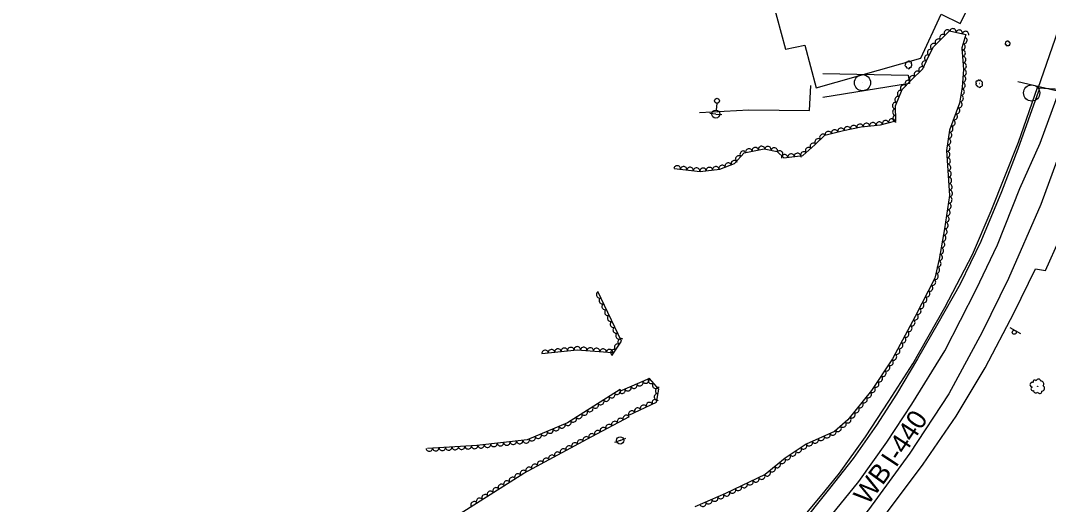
# Model space of a CAD drawing. Extents: x 1722896 to 1754269, y 648279 to 666297.
# Drawn here: x 1739133 to 1739767, y 650298 to 650596 of the extents above; entities that cross this region are included whole.
import ezdxf

# ---------------------------------------------------------------- set-up
doc = ezdxf.new("R2010")
doc.units = 0
for name, color, linetype in [('DESIGN - CENTERLINE - Proposed', 7, 'Continuous'), ('DESIGN - CENTERLINE - Proposed Text', 7, 'Continuous'), ('DESIGN - PUBLIC HEARING - Shapes', 7, 'Continuous'), ('DESIGN - SCRATCH - User 1', 7, 'Continuous'), ('DESIGN - SHEET - Linework', 7, 'Continuous'), ('SURVEY - CENTERLINE - Preliminary Text', 7, 'Continuous'), ('SURVEY - DTM - Breaklines', 7, 'Continuous'), ('SURVEY - VEGETATION - Features with Text', 7, 'Continuous')]:
    doc.layers.add(name, color=color, linetype=linetype)

msp = doc.modelspace()

# ---------------------------------------------------------------- linework, layer by layer
at = {"layer": 'DESIGN - CENTERLINE - Proposed'}
msp.add_lwpolyline([(1739944.47, 650991.43), (1739921.41, 650919.96), (1739904.45, 650865.06), (1739890.43, 650820.56), (1739873.63, 650766.42), (1739858.97, 650715.54), (1739844.53, 650661.51), (1739835.38, 650616.38), (1739829.76, 650584.83), (1739825.69, 650550.86), (1739760.36, 650554.7), (1739772.67, 650590.28), (1739785.3, 650630.69), (1739797.05, 650666.24), (1739808.36, 650703.66), (1739820.34, 650741.14), (1739832.51, 650779.1), (1739845.61, 650821), (1739859.85, 650867.09), (1739874.42, 650913.87), (1739889.78, 650962.56), (1739902.4, 651003.84), (1739944.47, 650991.43)], dxfattribs=at)
at = {"layer": 'DESIGN - CENTERLINE - Proposed Text'}
msp.add_lwpolyline([(1739596.36, 650608.51), (1739604.5, 650578.77), (1739616.46, 650581.21), (1739623.47, 650555.04), (1739688.07, 650573.35), (1739700.57, 650600.45), (1739712.33, 650594.7), (1739733.05, 650636.08)], dxfattribs=at)
at = {"layer": 'DESIGN - PUBLIC HEARING - Shapes'}
for p, q in [((1739652.01, 650558.12), (1739652.01, 650558.12)), ((1739747.8, 650558.97), (1739837.56, 650537.84)), ((1739756.39, 650551.81), (1739756.39, 650551.81)), ((1739742.9, 650407.12), (1739749.44, 650403.45))]:
    msp.add_line(p, q, dxfattribs=at)
msp.add_lwpolyline([(1739627.61, 650563.83), (1739680.22, 650562.73), (1739680.97, 650557.76), (1739627.47, 650549.02)], dxfattribs=at)
for centre, radius in [((1739651.97, 650558.14), 5), ((1739756.35, 650551.83), 5), ((1739745.59, 650404.21), 1.25)]:
    msp.add_circle(centre, radius, dxfattribs=at)
at = {"layer": 'DESIGN - SCRATCH - User 1'}
for points in [[(1739552.1, 650225.01), (1739575.36, 650246.39), (1739593.9, 650265.55), (1739611.72, 650285.66), (1739628.99, 650306.46), (1739637.75, 650317.28), (1739653.85, 650339.71), (1739668.28, 650361.66), (1739682.98, 650384.8), (1739702.74, 650419.4), (1739719.82, 650452.17), (1739731.35, 650479.01), (1739748.28, 650521.47), (1739760, 650555.29), (1739760.44, 650554.94)], [(1739760.77, 650554.67), (1739760.96, 650554.53), (1739760.54, 650552.89), (1739747.87, 650517.16), (1739737.69, 650490.91), (1739725.01, 650460.15), (1739712.21, 650433.89), (1739698.55, 650409.53), (1739686.02, 650387.89), (1739673.03, 650366), (1739660.53, 650346.91), (1739646.19, 650326.38), (1739631.7, 650307.71), (1739612.05, 650283.35), (1739591.27, 650260.51), (1739567.72, 650237.48), (1739552.56, 650223.9)]]:
    msp.add_lwpolyline(points, dxfattribs=at)
at = {"layer": 'SURVEY - CENTERLINE - Preliminary Text'}
for points in [[(1739551.44, 650539.86), (1739581.86, 650541.48), (1739619.26, 650541.1), (1739620.08, 650556.36)], [(1739555.64, 650210.14), (1739576.42, 650229.12), (1739595.86, 650249.23), (1739621.25, 650277.09), (1739649.63, 650312.11), (1739666.99, 650336.3), (1739682.41, 650359.87), (1739702.69, 650392.78), (1739722.05, 650430.66), (1739735.28, 650458.19), (1739749.1, 650492.79), (1739761.56, 650520.95), (1739773.84, 650553.96)], [(1739786.99, 650553.03), (1739774.11, 650516.05), (1739761.94, 650483.09), (1739742.01, 650437.26), (1739725.87, 650404.21), (1739705.17, 650366.24), (1739681.1, 650329.68), (1739655.64, 650294.6), (1739627.74, 650261.25), (1739600.76, 650232.14), (1739577.23, 650209.78), (1739560.28, 650194.54)], [(1739562.54, 650185.78), (1739587.46, 650207.44), (1739614.73, 650233.9), (1739641.74, 650262.03), (1739666.22, 650291.72), (1739689.44, 650322.85), (1739709.83, 650352.34), (1739727.68, 650382.35), (1739745.55, 650416.43), (1739758.7, 650443.3), (1739764.85, 650442.27), (1739782.56, 650481.73)]]:
    msp.add_lwpolyline(points, dxfattribs=at)
at = {"layer": 'SURVEY - DTM - Breaklines'}
for p, q in [((1739562.08, 650545.52), (1739561.69, 650541.29)), ((1739561.46, 650538.8), (1739557.72, 650539.14)), ((1739561.46, 650538.8), (1739565.19, 650538.45)), ((1739502.45, 650337.47), (1739498.94, 650336.16)), ((1739502.45, 650337.47), (1739505.96, 650338.79))]:
    msp.add_line(p, q, dxfattribs=at)
for centre, radius in [((1739562.22, 650547.01), 1.5), ((1739561.46, 650538.8), 2.5), ((1739502.45, 650337.47), 2.25)]:
    msp.add_circle(centre, radius, dxfattribs=at)
at = {"layer": 'SURVEY - VEGETATION - Features with Text'}
for points in [[(1739535.69, 650505.3), (1739551.81, 650503.41), (1739564.03, 650504.82), (1739573.06, 650508.38), (1739579.04, 650514.9), (1739591.24, 650517.39), (1739599.34, 650515.78), (1739603.41, 650511.85), (1739615.23, 650513.21), (1739622.61, 650519.9), (1739628.83, 650525.71), (1739640.24, 650528.7), (1739651.24, 650530.91), (1739663, 650532.12), (1739672.64, 650534.68), (1739672.31, 650543.95), (1739676.4, 650553.92), (1739682.11, 650559.76), (1739689.23, 650566.78), (1739692.44, 650573.86), (1739695.72, 650580.27), (1739705.57, 650590.09), (1739715.7, 650587.95), (1739713.34, 650579.65), (1739714.35, 650566.24), (1739713.4, 650555.38), (1739711.88, 650545.6), (1739705.59, 650528.83), (1739703.91, 650516.33), (1739705.73, 650488.48), (1739702.64, 650468.05), (1739699.22, 650449.34), (1739696.54, 650437.56), (1739684.53, 650413.86), (1739670.56, 650387.75), (1739657.51, 650368.18), (1739642.92, 650350.1), (1739634.8, 650342.98), (1739617.28, 650335.1), (1739604.2, 650326.5), (1739591.98, 650316.35), (1739567.38, 650304.63), (1739548.5, 650296.42)], [(1739497.46, 650390.03), (1739503.2, 650398.64), (1739488.73, 650429.27)], [(1739454.14, 650391.03), (1739475.93, 650393.44), (1739497.5, 650391.64)], [(1739507.84, 650353.04), (1739524.83, 650361.16), (1739526.29, 650369.18), (1739520.64, 650375.58), (1739502.06, 650367.61)], [(1739502.39, 650368.82), (1739469.87, 650348.28), (1739445.18, 650337.76), (1739414.06, 650334.33), (1739383.59, 650332.58)], [(1739124.35, 650174.51), (1739136.22, 650196.29), (1739141.19, 650202.17), (1739143.57, 650193.62), (1739133.4, 650175.13), (1739132.97, 650168.34), (1739137.29, 650163.41), (1739157.44, 650163.93), (1739181.7, 650178.68), (1739204.91, 650187.26), (1739248.37, 650207.15), (1739254.46, 650205.96), (1739264.5, 650199.3), (1739275.62, 650201.62), (1739285.71, 650208.89), (1739295.21, 650219.04), (1739308.14, 650243.04), (1739330.06, 650256.24), (1739366.74, 650273.48), (1739403.75, 650292.47), (1739443.05, 650317.36), (1739485.02, 650339.79), (1739508.13, 650352.2)]]:
    msp.add_lwpolyline(points, dxfattribs=at)
for centre, radius in [((1739741.58, 650582.4), 0.0179), ((1739680.39, 650569.21), 0.0262), ((1739724.07, 650557.59), 0.0261), ((1739760.04, 650370.86), 0.0524)]:
    msp.add_circle(centre, radius, dxfattribs=at)
for centre, radius, start, end in [((1739740.46, 650582.17), 0.511, 97.83393, 291.25362), ((1739740.58, 650582.97), 0.352, 57.81324, 236.55888), ((1739740.94, 650581.45), 0.389, 140.4526, 317.77174), ((1739741.27, 650583.38), 0.512, 35.69709, 192.48601), ((1739742, 650583.18), 0.584, 344.74983, 122.27406), ((1739742.5, 650581.65), 0.428, 225.89856, 40.89883), ((1739742.58, 650582.45), 0.58, 295.64566, 91.48414), ((1739741.68, 650581.51), 0.551, 215.73965, 342.58532), ((1739678.92, 650568.96), 0.751, 117.67801, 274.46693), ((1739679.35, 650569.97), 0.855, 66.73075, 204.25498), ((1739680.53, 650570.66), 0.85, 17.62658, 173.46507), ((1739681.68, 650570.39), 0.627, 307.87948, 122.87976), ((1739681.72, 650569.17), 0.808, 297.72057, 64.56624), ((1739679.37, 650567.87), 0.515, 139.79417, 318.53981), ((1739680.5, 650567.53), 0.749, 179.81485, 13.23454), ((1739681.65, 650568.09), 0.57, 222.43352, 39.75267), ((1739722.59, 650558.39), 0.746, 57.81271, 251.2324), ((1739722.45, 650557.12), 0.568, 100.43138, 277.75052), ((1739723.33, 650556.5), 0.804, 175.71843, 302.5641), ((1739723.48, 650559.16), 0.513, 17.79202, 196.53767), ((1739724.63, 650558.97), 0.747, 355.67587, 152.46479), ((1739725.22, 650556.71), 0.846, 255.62444, 51.46292), ((1739725.26, 650558.08), 0.852, 304.72861, 82.25284), ((1739724.39, 650555.89), 0.624, 185.87734, 0.87762), ((1739756.8, 650371.81), 1.5, 69.80623, 263.22592), ((1739758.22, 650373.71), 1.03, 29.78555, 208.53119), ((1739760.56, 650373.82), 1.5, 7.66939, 164.45831), ((1739762.18, 650372.31), 1.71, 316.72213, 94.24636), ((1739757.06, 650369.26), 1.14, 112.4249, 289.74405), ((1739759.04, 650368.41), 1.62, 187.71195, 314.55762), ((1739761.37, 650367.64), 1.25, 197.87086, 12.87114), ((1739762.66, 650369.62), 1.7, 267.61796, 63.45645)]:
    msp.add_arc(centre, radius, start, end, dxfattribs=at)
for centre, major_axis in [((1739701.5, 650586.03), (1.42, 1.41)), ((1739704.33, 650588.86), (1.42, 1.41)), ((1739707.78, 650589.62), (1.96, -0.41)), ((1739711.69, 650588.8), (1.96, -0.41)), ((1739715.6, 650587.97), (1.96, -0.41)), ((1739695.83, 650580.39), (1.42, 1.41)), ((1739698.67, 650583.21), (1.42, 1.41)), ((1739713.54, 650580.35), (-0.55, -1.92)), ((1739714.63, 650584.2), (-0.55, -1.92)), ((1739692.18, 650573.28), (0.83, 1.82)), ((1739693.97, 650576.86), (0.91, 1.78)), ((1739713.58, 650576.39), (0.15, -1.99)), ((1739690.52, 650569.64), (0.83, 1.82)), ((1739713.89, 650572.4), (0.15, -1.99)), ((1739714.19, 650568.41), (0.15, -1.99)), ((1739682.92, 650560.56), (1.42, 1.4)), ((1739685.77, 650563.37), (1.42, 1.4)), ((1739688.62, 650566.17), (1.42, 1.4)), ((1739713.84, 650560.44), (-0.17, -1.99)), ((1739714.19, 650564.42), (-0.17, -1.99)), ((1739677.31, 650554.85), (1.4, 1.43)), ((1739680.11, 650557.71), (1.4, 1.43)), ((1739713.49, 650556.46), (-0.17, -1.99)), ((1739673.86, 650547.73), (0.76, 1.85)), ((1739675.38, 650551.43), (0.76, 1.85)), ((1739712.34, 650548.54), (-0.31, -1.98)), ((1739712.95, 650552.49), (-0.31, -1.98)), ((1739672.34, 650544.03), (0.76, 1.85)), ((1739711.52, 650544.64), (-0.7, -1.87)), ((1739672.45, 650540.03), (-0.07, 2)), ((1739672.59, 650536.04), (-0.07, 2)), ((1739708.71, 650537.15), (-0.7, -1.87)), ((1739710.12, 650540.9), (-0.7, -1.87)), ((1739642.57, 650529.16), (1.96, 0.39)), ((1739646.49, 650529.95), (1.96, 0.39)), ((1739650.41, 650530.74), (1.96, 0.39)), ((1739654.38, 650531.23), (1.99, 0.21)), ((1739658.36, 650531.64), (1.99, 0.21)), ((1739662.33, 650532.05), (1.99, 0.21)), ((1739666.22, 650532.97), (1.93, 0.51)), ((1739670.09, 650534), (1.93, 0.51)), ((1739705.9, 650529.66), (-0.7, -1.87)), ((1739707.31, 650533.41), (-0.7, -1.87)), ((1739627.49, 650524.45), (1.46, 1.36)), ((1739630.93, 650526.26), (1.93, 0.51)), ((1739634.8, 650527.27), (1.93, 0.51)), ((1739638.67, 650528.28), (1.93, 0.51)), ((1739705.17, 650525.75), (-0.27, -1.98)), ((1739585.81, 650516.28), (1.96, 0.4)), ((1739589.73, 650517.08), (1.96, 0.4)), ((1739593.65, 650516.91), (1.96, -0.39)), ((1739597.57, 650516.13), (1.96, -0.39)), ((1739618.67, 650516.32), (1.48, 1.34)), ((1739621.63, 650519.01), (1.48, 1.34)), ((1739624.57, 650521.73), (1.46, 1.36)), ((1739704.11, 650517.82), (-0.27, -1.98)), ((1739704.64, 650521.78), (-0.27, -1.98)), ((1739575.6, 650511.15), (1.35, 1.47)), ((1739578.3, 650514.1), (1.35, 1.47)), ((1739581.89, 650515.48), (1.96, 0.4)), ((1739600.92, 650514.25), (1.44, -1.39)), ((1739603.94, 650511.91), (1.99, 0.23)), ((1739607.92, 650512.37), (1.99, 0.23)), ((1739611.89, 650512.82), (1.99, 0.23)), ((1739615.7, 650513.64), (1.48, 1.34)), ((1739704.07, 650513.84), (0.13, -2)), ((1739704.33, 650509.84), (0.13, -2)), ((1739537.67, 650505.07), (1.99, -0.23)), ((1739541.65, 650504.6), (1.99, -0.23)), ((1739545.62, 650504.14), (1.99, -0.23)), ((1739549.59, 650503.67), (1.99, -0.23)), ((1739553.56, 650503.61), (1.99, 0.23)), ((1739557.54, 650504.07), (1.99, 0.23)), ((1739561.51, 650504.53), (1.99, 0.23)), ((1739565.39, 650505.35), (1.86, 0.73)), ((1739569.11, 650506.82), (1.86, 0.73)), ((1739572.84, 650508.29), (1.86, 0.73)), ((1739704.59, 650505.85), (0.13, -2)), ((1739704.85, 650501.86), (0.13, -2)), ((1739705.11, 650497.87), (0.13, -2)), ((1739705.37, 650493.88), (0.13, -2)), ((1739705.34, 650485.92), (-0.3, -1.98)), ((1739705.63, 650489.89), (0.13, -2)), ((1739704.14, 650478.01), (-0.3, -1.98)), ((1739704.74, 650481.96), (-0.3, -1.98)), ((1739703.54, 650474.05), (-0.3, -1.98)), ((1739702.29, 650466.15), (-0.36, -1.97)), ((1739702.95, 650470.1), (-0.3, -1.98)), ((1739701.57, 650462.22), (-0.36, -1.97)), ((1739700.13, 650454.35), (-0.36, -1.97)), ((1739700.85, 650458.28), (-0.36, -1.97)), ((1739698.57, 650446.5), (-0.44, -1.95)), ((1739699.41, 650450.41), (-0.36, -1.97)), ((1739697.69, 650442.6), (-0.44, -1.95)), ((1739695.27, 650435.04), (-0.9, -1.78)), ((1739696.8, 650438.7), (-0.44, -1.95)), ((1739691.65, 650427.9), (-0.9, -1.78)), ((1739693.46, 650431.47), (-0.9, -1.78)), ((1739489.68, 650427.25), (-0.85, 1.81)), ((1739491.39, 650423.64), (-0.85, 1.81)), ((1739689.84, 650424.33), (-0.9, -1.78)), ((1739493.1, 650420.02), (-0.85, 1.81)), ((1739494.81, 650416.4), (-0.85, 1.81)), ((1739686.22, 650417.2), (-0.9, -1.78)), ((1739688.03, 650420.76), (-0.9, -1.78)), ((1739496.51, 650412.79), (-0.85, 1.81)), ((1739498.22, 650409.17), (-0.85, 1.81)), ((1739682.52, 650410.1), (-0.94, -1.76)), ((1739684.41, 650413.63), (-0.94, -1.76)), ((1739499.93, 650405.56), (-0.85, 1.81)), ((1739678.75, 650403.05), (-0.94, -1.76)), ((1739680.64, 650406.58), (-0.94, -1.76)), ((1739501.64, 650401.94), (-0.85, 1.81)), ((1739503, 650398.35), (1.11, 1.66)), ((1739674.97, 650396), (-0.94, -1.76)), ((1739676.86, 650399.52), (-0.94, -1.76)), ((1739456.13, 650391.25), (1.99, 0.22)), ((1739460.11, 650391.69), (1.99, 0.22)), ((1739464.08, 650392.13), (1.99, 0.22)), ((1739468.06, 650392.57), (1.99, 0.22)), ((1739472.03, 650393.01), (1.99, 0.22)), ((1739476.01, 650393.44), (1.99, -0.17)), ((1739480, 650393.1), (1.99, -0.17)), ((1739483.98, 650392.77), (1.99, -0.17)), ((1739487.97, 650392.44), (1.99, -0.17)), ((1739491.95, 650392.1), (1.99, -0.17)), ((1739495.94, 650391.77), (1.99, -0.17)), ((1739498.57, 650391.69), (1.11, 1.66)), ((1739500.79, 650395.02), (1.11, 1.66)), ((1739673.09, 650392.47), (-0.94, -1.76)), ((1739669.09, 650385.55), (-1.11, -1.66)), ((1739671.2, 650388.94), (-0.94, -1.76)), ((1739664.66, 650378.89), (-1.11, -1.66)), ((1739666.87, 650382.22), (-1.11, -1.66)), ((1739511.01, 650371.45), (-1.84, -0.79)), ((1739514.69, 650373.02), (-1.84, -0.79)), ((1739518.36, 650374.6), (-1.84, -0.79)), ((1739521.65, 650374.44), (-1.32, 1.5)), ((1739524.3, 650371.44), (-1.32, 1.5)), ((1739660.22, 650372.24), (-1.11, -1.66)), ((1739662.44, 650375.56), (-1.11, -1.66)), ((1739497.32, 650365.61), (-1.69, -1.07)), ((1739500.7, 650367.75), (-1.69, -1.07)), ((1739503.66, 650368.3), (-1.84, -0.79)), ((1739507.33, 650369.87), (-1.84, -0.79)), ((1739525.4, 650364.28), (0.36, 1.97)), ((1739526.11, 650368.21), (0.36, 1.97)), ((1739655.55, 650365.75), (-1.26, -1.56)), ((1739658, 650368.91), (-1.11, -1.66)), ((1739487.17, 650359.21), (-1.69, -1.07)), ((1739490.55, 650361.34), (-1.69, -1.07)), ((1739493.94, 650363.48), (-1.69, -1.07)), ((1739516.86, 650357.35), (1.8, 0.86)), ((1739520.47, 650359.07), (1.8, 0.86)), ((1739524.08, 650360.8), (1.8, 0.86)), ((1739650.53, 650359.52), (-1.26, -1.56)), ((1739653.04, 650362.63), (-1.26, -1.56)), ((1739477.03, 650352.8), (-1.69, -1.07)), ((1739480.41, 650354.93), (-1.69, -1.07)), ((1739483.79, 650357.07), (-1.69, -1.07)), ((1739506.15, 650351.13), (1.76, 0.95)), ((1739509.64, 650353.9), (1.8, 0.86)), ((1739513.25, 650355.62), (1.8, 0.86)), ((1739645.5, 650353.3), (-1.26, -1.56)), ((1739648.02, 650356.41), (-1.26, -1.56)), ((1739466.62, 650346.89), (-1.84, -0.78)), ((1739470.26, 650348.53), (-1.69, -1.07)), ((1739473.64, 650350.66), (-1.69, -1.07)), ((1739495.58, 650345.46), (1.76, 0.95)), ((1739499.1, 650347.35), (1.76, 0.95)), ((1739502.63, 650349.24), (1.76, 0.95)), ((1739639.99, 650347.54), (-1.5, -1.32)), ((1739642.99, 650350.18), (-1.26, -1.56)), ((1739451.9, 650340.62), (-1.84, -0.78)), ((1739455.58, 650342.19), (-1.84, -0.78)), ((1739459.26, 650343.76), (-1.84, -0.78)), ((1739462.94, 650345.33), (-1.84, -0.78)), ((1739485, 650339.78), (1.76, 0.94)), ((1739488.53, 650341.68), (1.76, 0.95)), ((1739492.05, 650343.57), (1.76, 0.95)), ((1739630.16, 650340.89), (-1.82, -0.82)), ((1739633.8, 650342.54), (-1.82, -0.82)), ((1739636.99, 650344.9), (-1.5, -1.32)), ((1739408.68, 650334.03), (-2, -0.11)), ((1739412.67, 650334.25), (-2, -0.11)), ((1739416.65, 650334.62), (-1.99, -0.22)), ((1739420.63, 650335.06), (-1.99, -0.22)), ((1739424.61, 650335.49), (-1.99, -0.22)), ((1739428.58, 650335.93), (-1.99, -0.22)), ((1739432.56, 650336.37), (-1.99, -0.22)), ((1739436.53, 650336.81), (-1.99, -0.22)), ((1739440.51, 650337.24), (-1.99, -0.22)), ((1739444.49, 650337.68), (-1.99, -0.22)), ((1739448.22, 650339.05), (-1.84, -0.78)), ((1739470.89, 650332.24), (1.76, 0.94)), ((1739474.42, 650334.13), (1.76, 0.94)), ((1739477.95, 650336.01), (1.76, 0.94)), ((1739481.48, 650337.9), (1.76, 0.94)), ((1739615.71, 650334.06), (-1.67, -1.1)), ((1739619.21, 650335.97), (-1.82, -0.82)), ((1739622.86, 650337.61), (-1.82, -0.82)), ((1739626.51, 650339.25), (-1.82, -0.82)), ((1739384.72, 650332.65), (-2, -0.11)), ((1739388.71, 650332.88), (-2, -0.11)), ((1739392.7, 650333.11), (-2, -0.11)), ((1739396.7, 650333.34), (-2, -0.11)), ((1739400.69, 650333.57), (-2, -0.11)), ((1739404.68, 650333.8), (-2, -0.11)), ((1739460.31, 650326.58), (1.76, 0.94)), ((1739463.84, 650328.47), (1.76, 0.94)), ((1739467.37, 650330.36), (1.76, 0.94)), ((1739605.68, 650327.47), (-1.67, -1.1)), ((1739609.02, 650329.67), (-1.67, -1.1)), ((1739612.37, 650331.87), (-1.67, -1.1)), ((1739449.73, 650320.93), (1.76, 0.94)), ((1739453.25, 650322.81), (1.76, 0.94)), ((1739456.78, 650324.7), (1.76, 0.94)), ((1739599.41, 650322.52), (-1.54, -1.28)), ((1739602.49, 650325.07), (-1.54, -1.28)), ((1739439.31, 650314.99), (1.69, 1.07)), ((1739442.69, 650317.13), (1.69, 1.07)), ((1739446.2, 650319.04), (1.76, 0.94)), ((1739589.87, 650315.34), (-1.81, -0.86)), ((1739593.26, 650317.41), (-1.54, -1.28)), ((1739596.33, 650319.96), (-1.54, -1.28)), ((1739429.17, 650308.57), (1.69, 1.07)), ((1739432.55, 650310.71), (1.69, 1.07)), ((1739435.93, 650312.85), (1.69, 1.07)), ((1739575.42, 650308.46), (-1.81, -0.86)), ((1739579.03, 650310.18), (-1.81, -0.86)), ((1739582.64, 650311.9), (-1.81, -0.86)), ((1739586.25, 650313.62), (-1.81, -0.86)), ((1739419.03, 650302.15), (1.69, 1.07)), ((1739422.41, 650304.29), (1.69, 1.07)), ((1739425.79, 650306.43), (1.69, 1.07)), ((1739560.87, 650301.8), (-1.83, -0.8)), ((1739564.54, 650303.4), (-1.83, -0.8)), ((1739568.2, 650305.02), (-1.81, -0.86)), ((1739571.81, 650306.74), (-1.81, -0.86)), ((1739412.27, 650297.87), (1.69, 1.07)), ((1739415.65, 650300.01), (1.69, 1.07)), ((1739553.54, 650298.61), (-1.83, -0.8)), ((1739557.21, 650300.21), (-1.83, -0.8))]:
    msp.add_ellipse(centre, major_axis=major_axis, ratio=0.940188, start_param=0, end_param=3.141593, dxfattribs=at)

# ---------------------------------------------------------------- texts
at = {"layer": 'DESIGN - SHEET - Linework'}
for s, rotation, p in [('I-440', 56.72243, (1739672.69, 650320.25)), ('WB', 53.78319, (1739655.35, 650297.04))]:
    msp.add_text(s, height=12, rotation=rotation, dxfattribs=at).set_placement(p)

doc.saveas('drawing.dxf')
